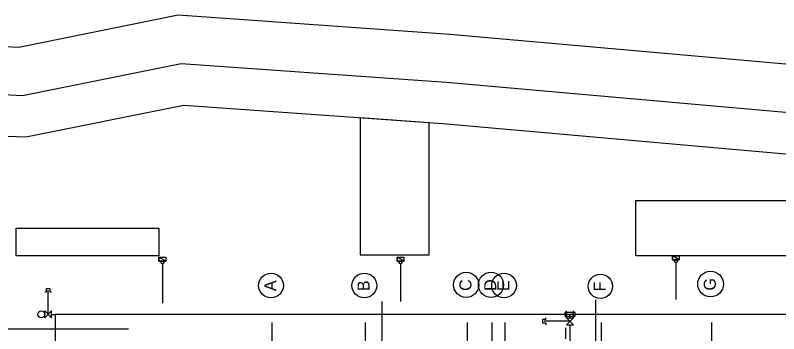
# Model space of a CAD drawing. Extents: x -264205 to -263659, y -1242401 to -1242060.
# Drawn here: x -263927 to -263871.6, y -1242084 to -1242060.9 of the extents above; entities that cross this region are included whole.
import ezdxf

# ---------------------------------------------------------------- set-up
doc = ezdxf.new("R2010")
doc.units = 0
for name, color, linetype in [('OBRUBNIKY_KOMUNIKACIE_PROJEKT', 7, 'Continuous'), ('OSI_STAVBY_KFA', 7, 'Continuous'), ('SITUACIA_DSP_2D', 7, 'Continuous')]:
    doc.layers.add(name, color=color, linetype=linetype)

msp = doc.modelspace()

# ---------------------------------------------------------------- linework, layer by layer
at = {"layer": 'OBRUBNIKY_KOMUNIKACIE_PROJEKT'}
for p, q in [((-263915.197, -1242060.921), (-263926.771, -1242063.254)), ((-263915.197, -1242060.921), (-263926.771, -1242063.254)), ((-263895.455, -1242062.322), (-263915.197, -1242060.921)), ((-263895.455, -1242062.322), (-263915.197, -1242060.921)), ((-263926.771, -1242063.254), (-263950.745, -1242062.149)), ((-263926.771, -1242063.254), (-263950.745, -1242062.149)), ((-263866.963, -1242064.823), (-263895.455, -1242062.322)), ((-263863.949, -1242065.106), (-263895.455, -1242062.322)), ((-263914.971, -1242064.445), (-263926.501, -1242066.77)), ((-263895.733, -1242065.811), (-263914.971, -1242064.445)), ((-263926.501, -1242066.77), (-263951.337, -1242065.625)), ((-263864.257, -1242068.593), (-263895.733, -1242065.811)), ((-263914.777, -1242067.467), (-263926.271, -1242069.784)), ((-263895.971, -1242068.802), (-263914.777, -1242067.467)), ((-263896.968, -1242068.731), (-263901.968, -1242068.376)), ((-263901.968, -1242068.376), (-263901.968, -1242074.382)), ((-263926.271, -1242069.784), (-263951.845, -1242068.605)), ((-263896.968, -1242074.382), (-263896.968, -1242068.731)), ((-263864.521, -1242071.581), (-263895.971, -1242068.802)), ((-263901.968, -1242074.382), (-263901.968, -1242078.308)), ((-263896.968, -1242078.308), (-263896.968, -1242074.382)), ((-263881.968, -1242074.382), (-263866.968, -1242074.382)), ((-263881.968, -1242078.382), (-263881.968, -1242074.382)), ((-263926.968, -1242076.382), (-263921.968, -1242076.382)), ((-263926.968, -1242078.382), (-263926.968, -1242076.382)), ((-263921.968, -1242076.382), (-263916.593, -1242076.382)), ((-263916.593, -1242076.382), (-263916.593, -1242078.382)), ((-263921.968, -1242078.382), (-263926.968, -1242078.382)), ((-263916.593, -1242078.382), (-263921.968, -1242078.382)), ((-263901.968, -1242078.308), (-263896.968, -1242078.308)), ((-263866.968, -1242078.382), (-263881.968, -1242078.382))]:
    msp.add_line(p, q, dxfattribs=at)
at = {"layer": 'OSI_STAVBY_KFA'}
for p, q in [((-263908.393, -1242083.237), (-263908.393, -1242083.237)), ((-263908.393, -1242083.237), (-263908.393, -1242246.707)), ((-263901.618, -1242083.237), (-263901.618, -1242083.237)), ((-263901.618, -1242083.237), (-263901.618, -1242246.707)), ((-263894.218, -1242083.237), (-263894.218, -1242083.237)), ((-263894.218, -1242083.237), (-263894.218, -1242246.707)), ((-263892.418, -1242083.237), (-263892.418, -1242083.237)), ((-263892.418, -1242083.237), (-263892.418, -1242246.707)), ((-263891.468, -1242083.237), (-263891.468, -1242083.237)), ((-263891.468, -1242083.237), (-263891.468, -1242246.707)), ((-263884.468, -1242083.237), (-263884.468, -1242083.237)), ((-263884.468, -1242083.237), (-263884.468, -1242246.707)), ((-263876.468, -1242083.237), (-263876.468, -1242083.237)), ((-263876.468, -1242083.237), (-263876.468, -1242246.707))]:
    msp.add_line(p, q, dxfattribs=at)
for centre, radius in [((-263894.278, -1242080.498), 0.916), ((-263892.478, -1242080.498), 0.916), ((-263876.528, -1242080.436), 0.935), ((-263908.453, -1242080.545), 0.899), ((-263901.678, -1242080.545), 0.899), ((-263891.528, -1242080.545), 0.899), ((-263884.528, -1242080.605), 0.882)]:
    msp.add_circle(centre, radius, dxfattribs=at)
at = {"layer": 'SITUACIA_DSP_2D'}
for p, q in [((-263915.197, -1242060.921), (-263926.771, -1242063.254)), ((-263915.197, -1242060.921), (-263926.771, -1242063.254)), ((-263895.455, -1242062.322), (-263915.197, -1242060.921)), ((-263895.455, -1242062.322), (-263915.197, -1242060.921)), ((-263926.771, -1242063.254), (-263950.745, -1242062.149)), ((-263926.771, -1242063.254), (-263950.745, -1242062.149)), ((-263866.964, -1242064.823), (-263895.455, -1242062.322)), ((-263863.949, -1242065.106), (-263895.455, -1242062.322)), ((-263914.971, -1242064.445), (-263926.501, -1242066.77)), ((-263895.733, -1242065.811), (-263914.971, -1242064.445)), ((-263926.501, -1242066.77), (-263951.337, -1242065.625)), ((-263864.257, -1242068.593), (-263895.733, -1242065.811)), ((-263914.777, -1242067.467), (-263926.271, -1242069.784)), ((-263895.971, -1242068.802), (-263914.777, -1242067.467)), ((-263896.968, -1242068.731), (-263901.968, -1242068.376)), ((-263901.968, -1242068.376), (-263901.968, -1242074.382)), ((-263926.271, -1242069.784), (-263951.845, -1242068.605)), ((-263896.968, -1242074.382), (-263896.968, -1242068.731)), ((-263864.521, -1242071.581), (-263895.971, -1242068.802)), ((-263901.968, -1242074.382), (-263901.968, -1242078.308)), ((-263896.968, -1242078.308), (-263896.968, -1242074.382)), ((-263881.968, -1242074.382), (-263866.968, -1242074.382)), ((-263881.968, -1242078.382), (-263881.968, -1242074.382)), ((-263926.968, -1242076.382), (-263921.968, -1242076.382)), ((-263926.968, -1242078.382), (-263926.968, -1242076.382)), ((-263926.968, -1242076.382), (-263926.968, -1242076.382)), ((-263921.968, -1242076.382), (-263916.593, -1242076.382)), ((-263916.593, -1242076.382), (-263916.593, -1242078.382)), ((-263921.968, -1242078.382), (-263926.968, -1242078.382)), ((-263916.593, -1242078.382), (-263921.968, -1242078.382)), ((-263916.593, -1242078.777), (-263916.593, -1242078.487)), ((-263916.593, -1242078.487), (-263916.093, -1242078.487)), ((-263916.093, -1242078.777), (-263916.593, -1242078.487)), ((-263916.093, -1242078.777), (-263916.593, -1242078.487)), ((-263916.593, -1242078.487), (-263916.593, -1242078.777)), ((-263916.093, -1242078.487), (-263916.093, -1242078.777)), ((-263901.968, -1242078.308), (-263896.968, -1242078.308)), ((-263899.296, -1242078.777), (-263899.296, -1242078.487)), ((-263899.296, -1242078.487), (-263898.796, -1242078.487)), ((-263898.796, -1242078.777), (-263899.296, -1242078.487)), ((-263898.796, -1242078.777), (-263899.296, -1242078.487)), ((-263899.296, -1242078.487), (-263899.296, -1242078.777)), ((-263898.796, -1242078.487), (-263898.796, -1242078.777)), ((-263866.968, -1242078.382), (-263881.968, -1242078.382)), ((-263879.299, -1242078.673), (-263879.299, -1242078.383)), ((-263879.299, -1242078.383), (-263878.799, -1242078.383)), ((-263878.799, -1242078.673), (-263879.299, -1242078.383)), ((-263878.799, -1242078.673), (-263879.299, -1242078.383)), ((-263879.299, -1242078.383), (-263879.299, -1242078.673)), ((-263878.799, -1242078.383), (-263878.799, -1242078.673)), ((-263916.093, -1242078.777), (-263916.593, -1242078.777)), ((-263916.593, -1242078.777), (-263916.093, -1242078.777)), ((-263916.343, -1242078.977), (-263916.343, -1242081.82)), ((-263898.796, -1242078.777), (-263899.296, -1242078.777)), ((-263899.296, -1242078.777), (-263898.796, -1242078.777)), ((-263899.046, -1242078.977), (-263899.047, -1242081.696)), ((-263878.799, -1242078.673), (-263879.299, -1242078.673)), ((-263879.299, -1242078.673), (-263878.799, -1242078.673)), ((-263879.049, -1242078.873), (-263879.05, -1242081.552)), ((-263924.893, -1242081.015), (-263924.768, -1242081.015)), ((-263924.768, -1242081.015), (-263924.768, -1242080.765)), ((-263924.768, -1242080.765), (-263924.518, -1242080.765)), ((-263924.643, -1242082.64), (-263924.643, -1242080.89)), ((-263924.518, -1242080.765), (-263924.518, -1242081.015)), ((-263924.518, -1242081.015), (-263924.393, -1242081.015)), ((-263900.379, -1242090.456), (-263900.379, -1242081.705)), ((-263884.868, -1242087.632), (-263884.868, -1242081.594)), ((-263924.393, -1242082.39), (-263924.893, -1242082.89)), ((-263924.893, -1242082.89), (-263924.893, -1242082.39)), ((-263924.893, -1242082.39), (-263924.393, -1242082.89)), ((-263924.393, -1242082.89), (-263924.393, -1242082.39)), ((-263924.393, -1242082.64), (-263924.143, -1242082.64)), ((-263788.143, -1242082.64), (-263924.143, -1242082.64)), ((-263924.143, -1242082.64), (-263924.143, -1242185.14)), ((-263888.493, -1242083.015), (-263888.493, -1242082.89)), ((-263886.368, -1242082.515), (-263887.118, -1242082.515)), ((-263887.118, -1242082.515), (-263887.118, -1242082.765)), ((-263887.118, -1242082.765), (-263886.368, -1242082.765)), ((-263886.993, -1242082.89), (-263886.993, -1242082.39)), ((-263886.993, -1242082.89), (-263886.493, -1242082.89)), ((-263886.493, -1242082.89), (-263886.993, -1242083.39)), ((-263886.493, -1242083.39), (-263886.993, -1242082.89)), ((-263886.743, -1242082.64), (-263886.743, -1242082.89)), ((-263886.743, -1242082.89), (-263886.743, -1242082.64)), ((-263886.493, -1242082.89), (-263886.493, -1242082.39)), ((-263886.368, -1242082.765), (-263886.368, -1242082.515)), ((-263888.493, -1242083.015), (-263888.743, -1242083.015)), ((-263888.743, -1242083.015), (-263888.743, -1242083.265)), ((-263888.743, -1242083.265), (-263888.493, -1242083.265)), ((-263886.743, -1242083.14), (-263888.618, -1242083.14)), ((-263888.493, -1242083.265), (-263888.493, -1242083.39)), ((-263886.993, -1242083.39), (-263886.493, -1242083.39)), ((-263886.743, -1242083.39), (-263886.743, -1242093.007)), ((-263951.618, -1242083.697), (-263918.806, -1242083.697)), ((-263887.041, -1242084.423), (-263887.04, -1242083.623))]:
    msp.add_line(p, q, dxfattribs=at)
for centre, radius in [((-263916.343, -1242078.877), 0.1), ((-263899.046, -1242078.877), 0.1), ((-263879.049, -1242078.773), 0.1), ((-263925.143, -1242082.64), 0.25)]:
    msp.add_circle(centre, radius, dxfattribs=at)

# ---------------------------------------------------------------- texts
at = {"layer": 'OSI_STAVBY_KFA'}
for s, p in [('C', (-263893.897, -1242080.939)), ('D', (-263892.097, -1242080.939)), ('G', (-263876.147, -1242080.911)), ('A', (-263908.072, -1242080.952)), ('B', (-263901.297, -1242080.952)), ('E', (-263891.147, -1242080.952)), ('F', (-263884.147, -1242080.978))]:
    msp.add_text(s, height=0.875, rotation=90, dxfattribs=at).set_placement(p)

doc.saveas('drawing.dxf')
